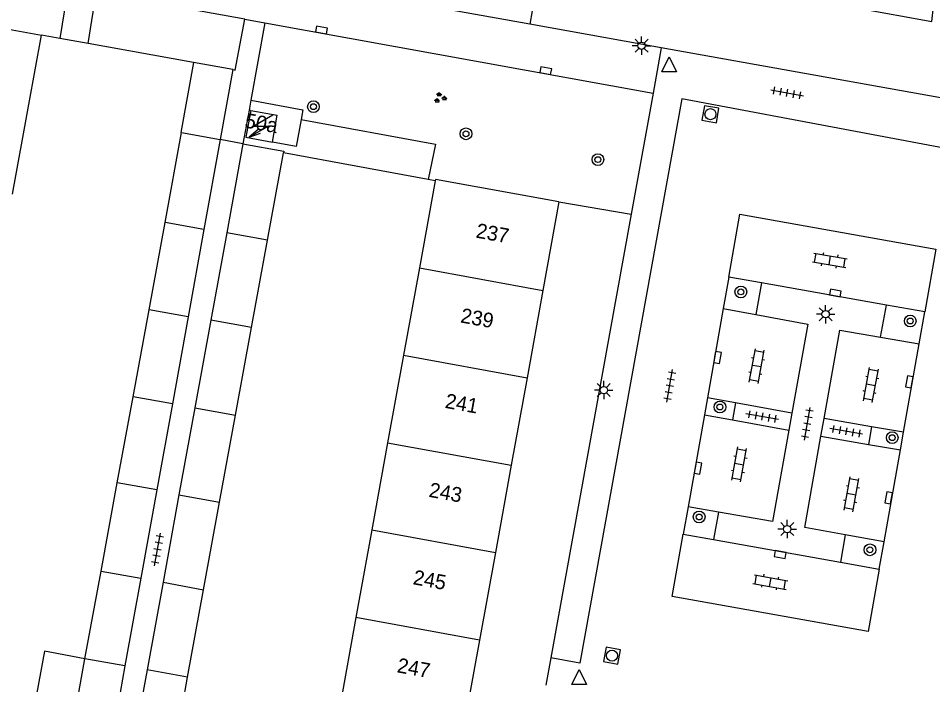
# Model space of a CAD drawing. Extents: x 132999 to 136000, y 398499 to 400501.
# Drawn here: x 133453.9 to 133516, y 400329.5 to 400374.7 of the extents above; entities that cross this region are included whole.
import ezdxf

# ---------------------------------------------------------------- set-up
doc = ezdxf.new("R2010")
doc.units = 0
for name, color, linetype in [('gg-afsc-erfafscheiding', 7, 'Continuous'), ('gg-afsc-muur', 7, 'Continuous'), ('gg-anno-huisnummerreeks BGT', 7, 'Continuous'), ('gg-bbg-bijgebouw', 7, 'Continuous'), ('gg-bbg-gedigitaliseerde bebouwing', 7, 'Continuous'), ('gg-bbg-gedigitaliseerde bijgebouw', 7, 'Continuous'), ('gg-bbg-hoofdgebouw', 7, 'Continuous'), ('gg-bbg-luifel en loopbrug', 7, 'Continuous'), ('gg-bbg-tussenscheiding', 7, 'Continuous'), ('gg-knt-verharding', 7, 'Continuous'), ('gg-knt-verharding nz', 7, 'Continuous'), ('gt-grn-groengrens', 7, 'Continuous'), ('gt-grn-vlakafsluiter', 7, 'Continuous'), ('gt-grn-weggrens', 7, 'Continuous'), ('gt-symb-boom', 7, 'Continuous'), ('gt-symb-groenvak', 7, 'Continuous'), ('gt-symb-klinker verharding', 7, 'Continuous'), ('gt-symb-kolk', 7, 'Continuous'), ('gt-symb-lichtmast', 7, 'Continuous'), ('gt-symb-rioolschacht', 7, 'Continuous'), ('gt-symb-tegel verharding', 7, 'Continuous'), ('gt-symb-trafo symbool', 7, 'Continuous'), ('gt-symb-waterafsluiter', 7, 'Continuous')]:
    doc.layers.add(name, color=color, linetype=linetype)

# ---------------------------------------------------------------- blocks, each defined once
blk = doc.blocks.new('gt0-LMAST')
at = {"layer": 'gt-symb-lichtmast'}
for p, q in [((-0.005, 0.246), (-0.005, 0.621)), ((-0.182, 0.173), (-0.447, 0.438)), ((0.172, 0.173), (0.437, 0.438)), ((-0.255, -0.004), (-0.63, -0.004)), ((-0.182, -0.181), (-0.447, -0.446)), ((-0.005, -0.254), (-0.005, -0.629)), ((0.437, -0.446), (0.172, -0.181)), ((0.245, -0.004), (0.62, -0.004))]:
    blk.add_line(p, q, dxfattribs=at)
blk.add_circle((-0.005, -0.004), 0.25, dxfattribs=at)
blk = doc.blocks.new('gt0-WAFSL')
at = {"layer": 'gt-symb-waterafsluiter'}
for p, q in [((-0.5, -0.333), (0, 0.667)), ((0, 0.667), (0.5, -0.333)), ((0.5, -0.333), (-0.5, -0.333))]:
    blk.add_line(p, q, dxfattribs=at)
blk = doc.blocks.new('gt0-KOLK')
at = {"layer": 'gt-symb-kolk'}
blk.add_lwpolyline([(0, 0), (0.375, 0), (0.375, 0.4), (-0.375, 0.4), (-0.375, 0), (0, 0)], dxfattribs=at)
blk = doc.blocks.new('gt0-BOOM')
at = {"layer": 'gt-symb-boom'}
for radius in [0.4, 0.2]:
    blk.add_circle((0, 0), radius, dxfattribs=at)
blk = doc.blocks.new('gt0-HSP')
at = {"layer": 'gt-symb-trafo symbool'}
for points in [[(0.771, 0.746), (-0.529, -0.004), (0.471, -0.004), (-0.829, -0.754)], [(-0.217, -0.24), (-0.829, -0.754), (-0.077, -0.48)]]:
    blk.add_lwpolyline(points, dxfattribs=at)
blk = doc.blocks.new('gt0-GRVAK')
at = {"layer": 'gt-symb-groenvak'}
for p, q in [((-0.11, 0.189), (-0.228, 0.24)), ((-0.182, 0.153), (0.088, 0.153)), ((-0.091, 0.211), (-0.156, 0.322)), ((-0.047, 0.214), (-0.047, 0.393)), ((-0.004, 0.211), (0.061, 0.322)), ((0.015, 0.189), (0.133, 0.24)), ((0.262, -0.052), (0.197, 0.059)), ((0.305, -0.049), (0.305, 0.13)), ((0.349, -0.052), (0.414, 0.059)), ((-0.245, -0.228), (-0.363, -0.177)), ((-0.318, -0.264), (-0.047, -0.264)), ((-0.226, -0.206), (-0.291, -0.095)), ((-0.183, -0.203), (-0.183, -0.024)), ((-0.139, -0.206), (-0.074, -0.095)), ((-0.12, -0.228), (-0.002, -0.177)), ((0.243, -0.074), (0.125, -0.023)), ((0.17, -0.11), (0.441, -0.11)), ((0.368, -0.074), (0.486, -0.023))]:
    blk.add_line(p, q, dxfattribs=at)
blk = doc.blocks.new('gt0-TEG1')
at = {"layer": 'gt-symb-tegel verharding'}
for p, q in [((-1.125, 0), (1.125, 0)), ((-0.9, -0.25), (-0.9, 0.25)), ((-0.45, -0.25), (-0.45, 0.25)), ((0, -0.25), (0, 0.25)), ((0.45, -0.25), (0.45, 0.25)), ((0.9, -0.25), (0.9, 0.25))]:
    blk.add_line(p, q, dxfattribs=at)
blk = doc.blocks.new('gt0-KL1')
at = {"layer": 'gt-symb-klinker verharding'}
for p, q in [((-1.15, 0.3), (1.15, 0.3)), ((-1, -0.3), (-1, 0.3)), ((-0.5, 0.3), (-0.5, 0.45)), ((0, -0.3), (0, 0.3)), ((0.5, 0.3), (0.5, 0.45)), ((1, -0.3), (1, 0.3)), ((-1.15, -0.3), (1.15, -0.3)), ((-0.5, -0.45), (-0.5, -0.3)), ((0.5, -0.45), (0.5, -0.3))]:
    blk.add_line(p, q, dxfattribs=at)
blk = doc.blocks.new('gt0-RS')
at = {"layer": 'gt-symb-rioolschacht'}
blk.add_lwpolyline([(-0.5, -0.5), (0.5, -0.5), (0.5, 0.5), (-0.5, 0.5)], close=True, dxfattribs=at)
blk.add_circle((0, 0), 0.375, dxfattribs=at)

msp = doc.modelspace()

# ---------------------------------------------------------------- linework, layer by layer
at = {"layer": 'gg-afsc-erfafscheiding'}
msp.add_line((133490.62, 400362.27), (133495.519, 400361.422), dxfattribs=at)
at = {"layer": 'gg-afsc-muur'}
for p, q in [((133456.726, 400373.36), (133455.481, 400373.584)), ((133458.651, 400373.014), (133456.726, 400373.36)), ((133465.816, 400371.727), (133458.651, 400373.014)), ((133481.738, 400363.779), (133471.911, 400365.601)), ((133482.211, 400363.691), (133481.738, 400363.779))]:
    msp.add_line(p, q, dxfattribs=at)
at = {"layer": 'gg-bbg-bijgebouw'}
for p, q in [((133468.478, 400371.238), (133465.816, 400371.727)), ((133468.478, 400371.238), (133467.619, 400366.489)), ((133463.878, 400360.867), (133464.998, 400366.97)), ((133467.619, 400366.489), (133466.513, 400360.378)), ((133469.16, 400366.2), (133468.06, 400360.163)), ((133469.16, 400366.2), (133471.93, 400365.7)), ((133470.826, 400359.659), (133471.911, 400365.601)), ((133471.93, 400365.7), (133471.911, 400365.601)), ((133462.789, 400354.939), (133463.878, 400360.867)), ((133466.513, 400360.378), (133465.442, 400354.454)), ((133468.06, 400360.163), (133466.981, 400354.24)), ((133469.745, 400353.737), (133470.826, 400359.659)), ((133461.704, 400349.028), (133462.789, 400354.939)), ((133465.442, 400354.454), (133464.374, 400348.552)), ((133466.981, 400354.24), (133465.894, 400348.277)), ((133468.656, 400347.776), (133469.745, 400353.737)), ((133460.632, 400343.187), (133461.704, 400349.028)), ((133464.374, 400348.552), (133463.317, 400342.708)), ((133465.894, 400348.277), (133464.821, 400342.387)), ((133467.581, 400341.884), (133468.656, 400347.776)), ((133459.533, 400337.2), (133460.632, 400343.187)), ((133463.317, 400342.708), (133462.232, 400336.714)), ((133464.821, 400342.387), (133463.737, 400336.438)), ((133466.494, 400335.934), (133467.581, 400341.884)), ((133458.44, 400331.247), (133459.533, 400337.2)), ((133462.232, 400336.714), (133461.156, 400330.763)), ((133463.737, 400336.438), (133462.653, 400330.491)), ((133465.409, 400329.992), (133466.494, 400335.934)), ((133461.156, 400330.763), (133460.094, 400324.894)), ((133462.653, 400330.491), (133461.575, 400324.573)), ((133464.328, 400324.071), (133465.409, 400329.992))]:
    msp.add_line(p, q, dxfattribs=at)
msp.add_lwpolyline([(133465.816, 400371.727), (133464.95, 400366.979), (133464.998, 400366.97)], dxfattribs=at)
at = {"layer": 'gg-bbg-gedigitaliseerde bebouwing'}
for p, q in [((133454.63, 400368.88), (133455.481, 400373.584)), ((133453.521, 400362.787), (133454.63, 400368.88)), ((133482.211, 400363.691), (133481.139, 400357.779)), ((133481.139, 400357.779), (133480.065, 400351.855)), ((133480.065, 400351.855), (133478.985, 400345.902)), ((133478.985, 400345.902), (133477.915, 400339.999)), ((133477.915, 400339.999), (133476.836, 400334.043)), ((133476.836, 400334.043), (133475.76, 400328.113))]:
    msp.add_line(p, q, dxfattribs=at)
at = {"layer": 'gg-bbg-gedigitaliseerde bijgebouw'}
msp.add_line((133457.902, 400328.314), (133458.44, 400331.247), dxfattribs=at)
at = {"layer": 'gg-bbg-hoofdgebouw'}
for p, q in [((133450.573, 400374.48), (133455.481, 400373.584)), ((133469.7, 400368.47), (133469.37, 400366.65)), ((133469.7, 400368.47), (133471.48, 400368.14)), ((133471.16, 400366.32), (133471.48, 400368.14)), ((133469.37, 400366.65), (133471.16, 400366.32)), ((133482.23, 400363.79), (133482.211, 400363.691)), ((133490.62, 400362.27), (133482.23, 400363.79)), ((133490.62, 400362.27), (133489.528, 400356.25)), ((133489.528, 400356.25), (133488.454, 400350.326)), ((133488.454, 400350.326), (133487.375, 400344.379)), ((133487.375, 400344.379), (133486.302, 400338.47)), ((133486.302, 400338.47), (133485.221, 400332.51)), ((133485.221, 400332.51), (133484.147, 400326.59))]:
    msp.add_line(p, q, dxfattribs=at)
msp.add_lwpolyline([(133503.672, 400377.783), (133503.91, 400377.74), (133503.54, 400375.65), (133503.75, 400375.62), (133504.13, 400377.7), (133506.12, 400377.34), (133505.93, 400376.33), (133515.93, 400374.51), (133516.05, 400375.51), (133518.11, 400375.17), (133517.73, 400373.09), (133517.99, 400373.04)], dxfattribs=at)
at = {"layer": 'gg-bbg-luifel en loopbrug'}
msp.add_lwpolyline([(133458.44, 400331.247), (133455.686, 400331.753), (133455.148, 400328.82)], dxfattribs=at)
at = {"layer": 'gg-bbg-tussenscheiding'}
for p, q in [((133464.998, 400366.97), (133467.619, 400366.489)), ((133466.513, 400360.378), (133463.878, 400360.867)), ((133470.826, 400359.659), (133468.06, 400360.163)), ((133481.139, 400357.779), (133489.528, 400356.25)), ((133465.442, 400354.454), (133462.789, 400354.939)), ((133469.745, 400353.737), (133466.981, 400354.24)), ((133480.065, 400351.855), (133488.454, 400350.326)), ((133464.374, 400348.552), (133461.704, 400349.028)), ((133465.894, 400348.277), (133468.656, 400347.776)), ((133478.985, 400345.902), (133487.375, 400344.379)), ((133463.317, 400342.708), (133460.632, 400343.187)), ((133464.821, 400342.387), (133467.581, 400341.884)), ((133477.915, 400339.999), (133486.302, 400338.47)), ((133459.533, 400337.2), (133462.232, 400336.714)), ((133463.737, 400336.438), (133466.494, 400335.934)), ((133485.221, 400332.51), (133476.836, 400334.043)), ((133461.156, 400330.763), (133458.44, 400331.247)), ((133465.409, 400329.992), (133462.653, 400330.491))]:
    msp.add_line(p, q, dxfattribs=at)
at = {"layer": 'gg-knt-verharding'}
for p, q in [((133457.307, 400376.829), (133456.726, 400373.36)), ((133458.651, 400373.014), (133459.204, 400376.486)), ((133469.282, 400374.664), (133459.204, 400376.486)), ((133488.629, 400374.331), (133482.67, 400375.4)), ((133470.646, 400374.417), (133469.695, 400369.157)), ((133470.646, 400374.417), (133497.01, 400369.65)), ((133497.566, 400372.727), (133488.629, 400374.331)), ((133517.293, 400369.188), (133497.566, 400372.727)), ((133497.01, 400369.65), (133495.519, 400361.422)), ((133469.695, 400369.157), (133469.575, 400368.493)), ((133469.575, 400368.493), (133469.246, 400366.673)), ((133469.7, 400368.47), (133469.575, 400368.493)), ((133469.246, 400366.673), (133469.16, 400366.2)), ((133495.519, 400361.422), (133490.062, 400331.313)), ((133502.14, 400357.16), (133501.762, 400355.016)), ((133504.359, 400356.765), (133502.14, 400357.16)), ((133504.359, 400356.765), (133503.981, 400354.606)), ((133512.854, 400355.252), (133504.359, 400356.765)), ((133501.762, 400355.016), (133500.693, 400348.959)), ((133501.762, 400355.016), (133503.981, 400354.606)), ((133512.45, 400353.077), (133512.854, 400355.252)), ((133515.45, 400354.79), (133512.854, 400355.252)), ((133515.067, 400352.626), (133515.45, 400354.79)), ((133512.45, 400353.077), (133515.067, 400352.626)), ((133514.005, 400346.625), (133515.067, 400352.626)), ((133500.693, 400348.959), (133500.49, 400347.807)), ((133502.604, 400348.613), (133500.693, 400348.959)), ((133502.604, 400348.613), (133502.404, 400347.456)), ((133506.434, 400347.92), (133502.604, 400348.613)), ((133500.49, 400347.807), (133499.39, 400341.57)), ((133500.49, 400347.807), (133502.404, 400347.456)), ((133506.434, 400347.92), (133506.225, 400346.755)), ((133508.405, 400346.363), (133508.618, 400347.557)), ((133511.837, 400347), (133508.618, 400347.557)), ((133502.404, 400347.456), (133506.225, 400346.755)), ((133511.837, 400347), (133511.629, 400345.802)), ((133514.005, 400346.625), (133511.837, 400347)), ((133508.405, 400346.363), (133511.629, 400345.802)), ((133513.793, 400345.425), (133514.005, 400346.625)), ((133511.629, 400345.802), (133513.793, 400345.425)), ((133512.687, 400339.176), (133513.793, 400345.425)), ((133499.39, 400341.57), (133499.06, 400339.7)), ((133501.44, 400341.209), (133499.39, 400341.57)), ((133501.44, 400341.209), (133501.107, 400339.335)), ((133499.06, 400339.7), (133501.107, 400339.335)), ((133510.059, 400339.655), (133509.733, 400337.798)), ((133512.687, 400339.176), (133510.059, 400339.655)), ((133501.107, 400339.335), (133509.733, 400337.798)), ((133512.36, 400337.33), (133512.687, 400339.176)), ((133509.733, 400337.798), (133512.36, 400337.33)), ((133490.062, 400331.313), (133489.727, 400329.462))]:
    msp.add_line(p, q, dxfattribs=at)
for points in [[(133468.478, 400371.238), (133468.64, 400371.208), (133469.282, 400374.664)], [(133469.695, 400369.157), (133473.23, 400368.504), (133473.108, 400367.843)], [(133473.108, 400367.843), (133472.772, 400366.023), (133471.16, 400366.32)], [(133502.14, 400357.16), (133502.901, 400361.433), (133516.211, 400359.063), (133515.45, 400354.79)], [(133503.981, 400354.606), (133507.52, 400353.953), (133506.434, 400347.92)], [(133508.618, 400347.557), (133509.685, 400353.553), (133512.45, 400353.077)], [(133506.225, 400346.755), (133505.112, 400340.563), (133501.44, 400341.209)], [(133510.059, 400339.655), (133507.301, 400340.158), (133508.405, 400346.363)], [(133512.36, 400337.33), (133511.605, 400333.096), (133498.305, 400335.466), (133499.06, 400339.7)]]:
    msp.add_lwpolyline(points, dxfattribs=at)
at = {"layer": 'gg-knt-verharding nz'}
msp.add_lwpolyline([(133517.379, 400336.833), (133521.491, 400358.473), (133521.402, 400358.489), (133522.549, 400364.819), (133498.97, 400369.251), (133492.037, 400330.955), (133490.062, 400331.313)], dxfattribs=at)
at = {"layer": 'gt-grn-groengrens'}
msp.add_lwpolyline([(133473.108, 400367.843), (133482.228, 400366.179), (133481.738, 400363.779)], dxfattribs=at)
at = {"layer": 'gt-grn-vlakafsluiter'}
msp.add_line((133489.32, 400378.18), (133488.629, 400374.331), dxfattribs=at)
at = {"layer": 'gt-grn-weggrens'}
for p, q in [((133469.282, 400374.664), (133470.646, 400374.417)), ((133497.566, 400372.727), (133497.01, 400369.65)), ((133469.16, 400366.2), (133467.619, 400366.489))]:
    msp.add_line(p, q, dxfattribs=at)

# ---------------------------------------------------------------- block references
at = {"layer": 'gt-symb-boom'}
for p in [(133473.949, 400368.725), (133484.305, 400366.883), (133493.261, 400365.131), (133502.965, 400356.149), (133514.465, 400354.176), (133501.546, 400348.338), (133513.243, 400346.258), (133511.728, 400338.644)]:
    msp.add_blockref('gt0-BOOM', p, dxfattribs=at)
at = {"layer": 'gt-symb-boom', "rotation": 90}
msp.add_blockref('gt0-BOOM', (133500.135, 400340.874), dxfattribs=at)
at = {"layer": 'gt-symb-groenvak'}
msp.add_blockref('gt0-GRVAK', (133482.538, 400369.325), dxfattribs=at)
at = {"layer": 'gt-symb-klinker verharding'}
for p, rotation in [((133509.009, 400358.294), -9.321060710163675), ((133504.042, 400351.111), 79.63367739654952), ((133511.799, 400349.836), 79.63367739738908), ((133502.853, 400344.438), 79.63367739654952), ((133510.482, 400342.415), 79.63367739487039), ((133504.965, 400336.454), -10.074332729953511)]:
    msp.add_blockref('gt0-KL1', p, dxfattribs=dict(at, rotation=rotation))
at = {"layer": 'gt-symb-kolk'}
for p, rotation in [((133474.457, 400373.73), -10.140793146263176), ((133489.685, 400370.977), -10.30997039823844), ((133509.345, 400355.877), -10.074332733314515), ((133501.187, 400351.733), -100.01793447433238), ((133514.6, 400350.015), 79.92566726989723), ((133499.859, 400344.22), -100.0179344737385), ((133513.198, 400342.139), 79.92566727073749), ((133505.665, 400338.523), 169.9256672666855)]:
    msp.add_blockref('gt0-KOLK', p, dxfattribs=dict(at, rotation=rotation))
at = {"layer": 'gt-symb-lichtmast'}
for p in [(133496.227, 400372.866), (133508.726, 400354.639), (133493.666, 400349.488), (133506.117, 400340.055)]:
    msp.add_blockref('gt0-LMAST', p, dxfattribs=at)
at = {"layer": 'gt-symb-rioolschacht'}
for p, rotation in [((133500.902, 400368.215), -99.72596567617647), ((133494.22, 400331.463), -10.602058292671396)]:
    msp.add_blockref('gt0-RS', p, dxfattribs=dict(at, rotation=rotation))
at = {"layer": 'gt-symb-tegel verharding'}
for p, rotation in [((133506.117, 400369.662), -10.658361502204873), ((133498.141, 400349.77), 79.98206552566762), ((133504.417, 400347.686), 169.9820655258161), ((133507.478, 400347.202), 79.98206552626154), ((133510.124, 400346.688), 169.9820655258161), ((133463.369, 400338.672), 79.74640197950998)]:
    msp.add_blockref('gt0-TEG1', p, dxfattribs=dict(at, rotation=rotation))
at = {"layer": 'gt-symb-trafo symbool'}
msp.add_blockref('gt0-HSP', (133470.425, 400367.41), dxfattribs=at)
at = {"layer": 'gt-symb-waterafsluiter'}
for p in [(133498.1, 400371.433), (133491.997, 400329.845)]:
    msp.add_blockref('gt0-WAFSL', p, dxfattribs=at)

# ---------------------------------------------------------------- texts
at = {"layer": 'gg-anno-huisnummerreeks BGT'}
for s, rotation, p in [('50a', 349.6, (133469.236, 400367.325)), ('237', 349.7, (133484.93, 400359.844)), ('239', 349.7, (133483.885, 400354.083)), ('241', 349.7, (133482.834, 400348.288)), ('243', 349.7, (133481.738, 400342.248)), ('245', 349.7, (133480.661, 400336.312)), ('247', 349.7, (133479.577, 400330.336))]:
    msp.add_text(s, height=1, rotation=rotation, dxfattribs=at).set_placement(p)

doc.saveas('drawing.dxf')
